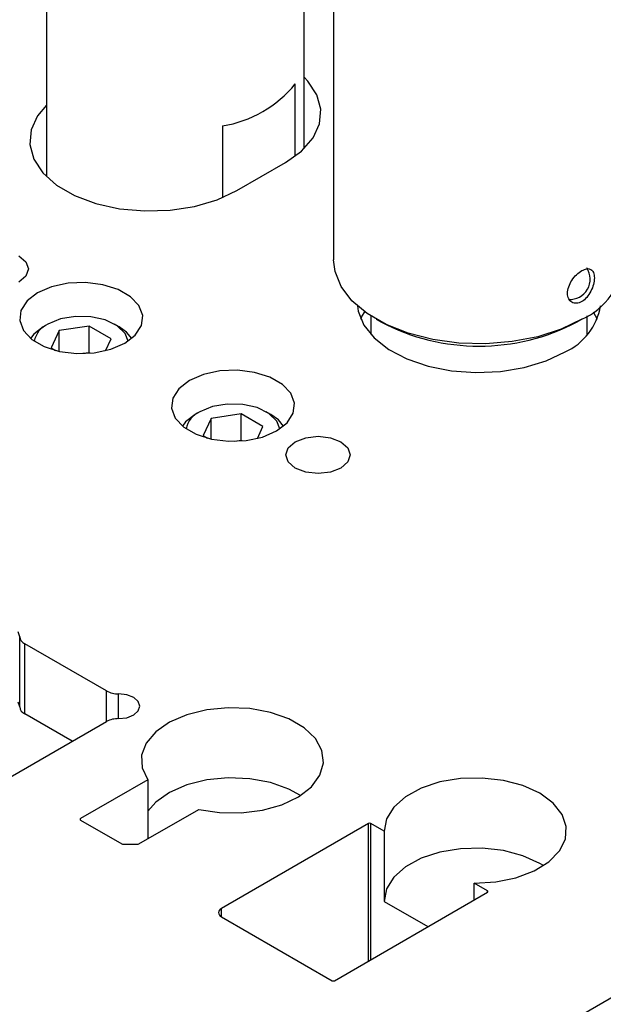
# Model space of a CAD drawing. Header units: inches. Extents: x 1880 to 2363, y -453 to -54.
# Tile 962 of 1056: x 2238.75 to 2240.45, y -428.82 to -425.96. Entities that reach past the tile are written whole.
import ezdxf

# ---------------------------------------------------------------- set-up
doc = ezdxf.new("R2010")
doc.units = ezdxf.units.IN
doc.header["$LTSCALE"] = 0.5
doc.header["$MEASUREMENT"] = 0
doc.layers.add('ST1-M-S', color=193, linetype='Continuous')
doc.layers.add('SVE-M-S', color=8, linetype='Continuous')

msp = doc.modelspace()

# ---------------------------------------------------------------- linework, layer by layer
at = {"layer": 'ST1-M-S', "linetype": 'Continuous', "lineweight": 25}
for p, q in [((2239.59068, -426.13529), (2239.58, -426.12408)), ((2239.61716, -426.17512), (2239.59068, -426.13529)), ((2239.62872, -426.21726), (2239.61716, -426.17512)), ((2238.83, -426.20572), (2238.80426, -426.23645)), ((2238.80426, -426.23645), (2238.78514, -426.27766)), ((2239.62485, -426.25986), (2239.62872, -426.21726)), ((2239.60573, -426.30107), (2239.62485, -426.25986)), ((2238.78514, -426.27766), (2238.78127, -426.32026)), ((2239.57218, -426.33908), (2239.60573, -426.30107)), ((2238.78127, -426.32026), (2238.79283, -426.3624)), ((2239.52567, -426.37224), (2239.57218, -426.33908)), ((2238.79283, -426.3624), (2238.81931, -426.40223)), ((2239.38425, -426.45388), (2239.52567, -426.37224)), ((2238.81931, -426.40223), (2238.85956, -426.43801)), ((2238.85956, -426.43801), (2238.91182, -426.46817)), ((2238.91182, -426.46817), (2238.9738, -426.49141)), ((2239.32681, -426.48073), (2239.38425, -426.45388)), ((2238.9738, -426.49141), (2239.04279, -426.5067)), ((2239.18958, -426.51114), (2239.26097, -426.5001)), ((2239.26097, -426.5001), (2239.32681, -426.48073)), ((2239.04279, -426.5067), (2239.11578, -426.51337)), ((2239.11578, -426.51337), (2239.18958, -426.51114)), ((2238.7498, -426.6438), (2238.77012, -426.66136)), ((2238.77012, -426.66136), (2238.77725, -426.68207)), ((2238.77012, -426.70278), (2238.7498, -426.72034)), ((2238.77725, -426.68207), (2238.77012, -426.70278)), ((2238.89284, -426.72368), (2238.84497, -426.73399)), ((2238.9438, -426.72158), (2238.89284, -426.72368)), ((2238.99372, -426.72785), (2238.9438, -426.72158)), ((2239.03856, -426.74198), (2238.99372, -426.72785)), ((2238.80407, -426.75166), (2238.77345, -426.77528)), ((2238.84497, -426.73399), (2238.80407, -426.75166)), ((2239.07469, -426.76284), (2239.03856, -426.74198)), ((2238.77345, -426.77528), (2238.75559, -426.80291)), ((2239.09917, -426.78872), (2239.07469, -426.76284)), ((2239.11003, -426.81755), (2239.09917, -426.78872)), ((2239.73502, -426.7896), (2239.73739, -426.80486)), ((2238.75559, -426.80291), (2238.75195, -426.83233)), ((2239.10639, -426.84696), (2239.11003, -426.81755)), ((2239.73739, -426.80486), (2239.75359, -426.84517)), ((2238.75195, -426.83233), (2238.76281, -426.86115)), ((2239.08853, -426.8746), (2239.10639, -426.84696)), ((2239.75359, -426.84517), (2239.78353, -426.88278)), ((2238.76281, -426.86115), (2238.78729, -426.88704)), ((2239.05792, -426.89821), (2239.08853, -426.8746)), ((2238.78729, -426.88704), (2238.82342, -426.90789)), ((2239.01702, -426.91589), (2239.05792, -426.89821)), ((2239.78353, -426.88278), (2239.82596, -426.91614)), ((2238.82342, -426.90789), (2238.86826, -426.92203)), ((2238.86826, -426.92203), (2238.91819, -426.9283)), ((2238.91819, -426.9283), (2238.96915, -426.92619)), ((2238.96915, -426.92619), (2239.01702, -426.91589)), ((2239.82596, -426.91614), (2239.87916, -426.94389)), ((2240.28386, -426.94981), (2240.33943, -426.92365)), ((2239.87916, -426.94389), (2239.94094, -426.96488)), ((2240.22032, -426.96897), (2240.28386, -426.94981)), ((2239.28691, -426.98912), (2239.24601, -427.00679)), ((2239.33478, -426.97881), (2239.28691, -426.98912)), ((2239.38574, -426.97671), (2239.33478, -426.97881)), ((2239.43566, -426.98298), (2239.38574, -426.97671)), ((2239.4805, -426.99711), (2239.43566, -426.98298)), ((2239.94094, -426.96488), (2240.00878, -426.97827)), ((2240.00878, -426.97827), (2240.0799, -426.9835)), ((2240.0799, -426.9835), (2240.15139, -426.98036)), ((2240.15139, -426.98036), (2240.22032, -426.96897)), ((2239.24601, -427.00679), (2239.21539, -427.0304)), ((2239.51663, -427.01797), (2239.4805, -426.99711)), ((2239.54112, -427.04385), (2239.51663, -427.01797)), ((2239.21539, -427.0304), (2239.19754, -427.05804)), ((2239.55198, -427.07267), (2239.54112, -427.04385)), ((2239.19754, -427.05804), (2239.19389, -427.08746)), ((2239.54833, -427.10209), (2239.55198, -427.07267)), ((2239.19389, -427.08746), (2239.20475, -427.11628)), ((2239.53048, -427.12973), (2239.54833, -427.10209)), ((2239.20475, -427.11628), (2239.22924, -427.14216)), ((2239.49986, -427.15334), (2239.53048, -427.12973)), ((2239.22924, -427.14216), (2239.26536, -427.16302)), ((2239.45896, -427.17101), (2239.49986, -427.15334)), ((2239.26536, -427.16302), (2239.3102, -427.17715)), ((2239.3102, -427.17715), (2239.36013, -427.18342)), ((2239.36013, -427.18342), (2239.41109, -427.18132)), ((2239.41109, -427.18132), (2239.45896, -427.17101)), ((2239.53381, -427.20223), (2239.55413, -427.18467)), ((2239.55413, -427.18467), (2239.58454, -427.17294)), ((2239.58454, -427.17294), (2239.62042, -427.16882)), ((2239.62042, -427.16882), (2239.6563, -427.17294)), ((2239.6563, -427.17294), (2239.68671, -427.18467)), ((2239.68671, -427.18467), (2239.70703, -427.20223)), ((2239.52667, -427.22294), (2239.53381, -427.20223)), ((2239.70703, -427.20223), (2239.71417, -427.22294)), ((2239.53381, -427.24365), (2239.52667, -427.22294)), ((2239.55413, -427.26121), (2239.53381, -427.24365)), ((2239.70703, -427.24365), (2239.68671, -427.26121)), ((2239.71417, -427.22294), (2239.70703, -427.24365)), ((2239.58454, -427.27294), (2239.55413, -427.26121)), ((2239.62042, -427.27706), (2239.58454, -427.27294)), ((2239.6563, -427.27294), (2239.62042, -427.27706)), ((2239.68671, -427.26121), (2239.6563, -427.27294)), ((2238.14434, -430.1467), (2242.74053, -427.49337)), ((2238.75193, -427.75201), (2238.74707, -427.73827)), ((2238.75193, -427.95615), (2238.75193, -427.75201)), ((2239.00474, -427.90975), (2238.76658, -427.77226)), ((2238.76658, -427.9764), (2238.76658, -427.77226)), ((2239.00474, -427.99881), (2239.00474, -427.90975)), ((2239.03981, -427.99036), (2239.03981, -427.9182)), ((2239.06361, -427.92101), (2239.03981, -427.9182)), ((2239.08377, -427.92884), (2239.06361, -427.92101)), ((2239.09723, -427.94052), (2239.08377, -427.92884)), ((2238.75193, -427.95615), (2238.74707, -427.94241)), ((2239.10195, -427.95428), (2239.09723, -427.94052)), ((2239.09723, -427.96804), (2239.10195, -427.95428)), ((2239.35869, -427.9587), (2239.29656, -427.96471)), ((2239.42152, -427.96131), (2239.35869, -427.9587)), ((2239.48152, -427.9724), (2239.42152, -427.96131)), ((2238.90507, -428.05635), (2238.76658, -427.9764)), ((2239.03981, -427.99036), (2239.06361, -427.98756)), ((2239.06361, -427.98756), (2239.08377, -427.97972)), ((2239.08377, -427.97972), (2239.09723, -427.96804)), ((2239.23863, -427.97899), (2239.18817, -428.00076)), ((2239.29656, -427.96471), (2239.23863, -427.97899)), ((2239.5353, -427.99133), (2239.48152, -427.9724)), ((2239.57985, -428.01705), (2239.5353, -427.99133)), ((2238.64283, -428.20774), (2239.00474, -427.99881)), ((2239.18817, -428.00076), (2239.148, -428.02877)), ((2239.61264, -428.04809), (2239.57985, -428.01705)), ((2239.148, -428.02877), (2239.1204, -428.06146)), ((2239.63185, -428.08273), (2239.61264, -428.04809)), ((2239.1204, -428.06146), (2239.10691, -428.09698)), ((2239.10691, -428.09698), (2239.1083, -428.13334)), ((2239.63637, -428.119), (2239.63185, -428.08273)), ((2239.1083, -428.13334), (2239.12449, -428.16848)), ((2239.62597, -428.15487), (2239.63637, -428.119)), ((2239.35869, -428.16284), (2239.29656, -428.16884)), ((2239.42152, -428.16545), (2239.35869, -428.16284)), ((2239.60122, -428.18831), (2239.62597, -428.15487)), ((2240.03547, -428.16464), (2239.97518, -428.17466)), ((2240.09814, -428.16306), (2240.03547, -428.16464)), ((2240.1597, -428.17002), (2240.09814, -428.16306)), ((2239.12449, -428.16848), (2238.92922, -428.28121)), ((2239.12449, -428.16848), (2239.12449, -428.33993)), ((2239.23863, -428.18313), (2239.18817, -428.20489)), ((2239.29656, -428.16884), (2239.23863, -428.18313)), ((2239.48152, -428.17653), (2239.42152, -428.16545)), ((2239.5353, -428.19547), (2239.48152, -428.17653)), ((2239.56352, -428.21744), (2239.60122, -428.18831)), ((2239.92066, -428.19256), (2239.87493, -428.21736)), ((2239.97518, -428.17466), (2239.92066, -428.19256)), ((2240.21672, -428.18512), (2240.1597, -428.17002)), ((2240.26601, -428.20752), (2240.21672, -428.18512)), ((2239.18817, -428.20489), (2239.148, -428.2329)), ((2239.515, -428.24063), (2239.56352, -428.21744)), ((2239.56923, -428.21387), (2239.5353, -428.19547)), ((2239.87493, -428.21736), (2239.84055, -428.24765)), ((2240.30482, -428.23598), (2240.26601, -428.20752)), ((2239.148, -428.2329), (2239.12449, -428.25925)), ((2239.45837, -428.25657), (2239.515, -428.24063)), ((2239.84055, -428.24765), (2239.81945, -428.28175)), ((2240.33098, -428.26889), (2240.30482, -428.23598)), ((2239.09893, -428.35468), (2239.27298, -428.2542)), ((2239.27298, -428.2542), (2239.33386, -428.26355)), ((2239.33386, -428.26355), (2239.39684, -428.26435)), ((2239.39684, -428.26435), (2239.45837, -428.25657)), ((2240.34303, -428.30443), (2240.33098, -428.26889)), ((2238.92922, -428.28529), (2238.92922, -428.28121)), ((2238.92922, -428.28529), (2239.04943, -428.35468)), ((2239.76715, -428.29549), (2239.33935, -428.54246)), ((2239.76715, -428.69553), (2239.76715, -428.29549)), ((2239.81279, -428.31776), (2239.77422, -428.29549)), ((2239.77422, -428.69145), (2239.77422, -428.29549)), ((2239.81945, -428.28175), (2239.81279, -428.31776)), ((2240.3403, -428.34061), (2240.34303, -428.30443)), ((2239.81279, -428.31776), (2239.81279, -428.5219)), ((2239.05297, -428.35553), (2239.09539, -428.35553)), ((2240.32294, -428.37541), (2240.3403, -428.34061)), ((2239.97518, -428.37879), (2239.92066, -428.3967)), ((2240.03547, -428.36877), (2239.97518, -428.37879)), ((2240.09814, -428.3672), (2240.03547, -428.36877)), ((2240.1597, -428.37416), (2240.09814, -428.3672)), ((2240.21672, -428.38926), (2240.1597, -428.37416)), ((2240.26601, -428.41166), (2240.21672, -428.38926)), ((2240.29192, -428.40689), (2240.32294, -428.37541)), ((2239.87493, -428.42149), (2239.84055, -428.45178)), ((2239.92066, -428.3967), (2239.87493, -428.42149)), ((2240.24898, -428.43329), (2240.29192, -428.40689)), ((2240.27634, -428.41797), (2240.26601, -428.41166)), ((2240.19651, -428.45314), (2240.24898, -428.43329)), ((2239.84055, -428.45178), (2239.81945, -428.48589)), ((2240.07505, -428.46916), (2240.13743, -428.46532)), ((2240.11363, -428.49143), (2240.07505, -428.46916)), ((2240.07505, -428.51778), (2240.07505, -428.46916)), ((2240.13743, -428.46532), (2240.19651, -428.45314)), ((2239.66815, -428.75268), (2240.11363, -428.49551)), ((2239.81945, -428.48589), (2239.81279, -428.5219)), ((2240.11363, -428.49551), (2240.11363, -428.49143)), ((2239.81279, -428.5219), (2239.94036, -428.59554)), ((2239.33935, -428.56695), (2239.33935, -428.54246)), ((2239.33935, -428.56695), (2239.66108, -428.75268))]:
    msp.add_line(p, q, dxfattribs=at)
for centre, radius, start, end in [((2240.26389, -426.75861), 0.18151, 294.592, 350.16814), ((2238.77703, -427.74928), 0.02524, 186.21149, 245.5439), ((2239.03861, -427.8462), 0.07202, 241.94229, 270.95325), ((2238.77703, -427.95342), 0.02524, 186.21149, 245.5439), ((2239.03861, -428.06237), 0.07202, 89.04675, 118.05771), ((2238.93, -428.28325), 0.00218, 110.78342, 249.21658), ((2239.77068, -428.30232), 0.00769, 62.60967, 117.39033), ((2239.05282, -428.34831), 0.00721, 241.95976, 271.1441), ((2239.09554, -428.34831), 0.00721, 268.8559, 298.04024), ((2240.11285, -428.49347), 0.00218, 290.78342, 69.21658), ((2239.34399, -428.5547), 0.0131, 110.78342, 249.21658), ((2239.66461, -428.74586), 0.00769, 242.60967, 297.39033)]:
    msp.add_arc(centre, radius, start, end, dxfattribs=at)
at = {"layer": 'SVE-M-S', "linetype": 'Continuous', "lineweight": 25}
for p, q in [((2239.66565, -425.33753), (2239.66565, -426.65557)), ((2238.83, -425.64314), (2238.83, -426.41344)), ((2239.58, -426.3318), (2239.58, -425.64314)), ((2239.55404, -426.35375), (2239.55404, -426.14377)), ((2239.34209, -426.26612), (2239.34209, -426.47467)), ((2239.66971, -426.68932), (2239.66565, -426.65557)), ((2239.68759, -426.73321), (2239.66971, -426.68932)), ((2239.71914, -426.77446), (2239.68759, -426.73321)), ((2239.76327, -426.81165), (2239.71914, -426.77446)), ((2239.74822, -426.82079), (2239.75622, -426.80662)), ((2239.8185, -426.84354), (2239.76327, -426.81165)), ((2240.42153, -426.80662), (2240.43288, -426.82804)), ((2238.8341, -426.84251), (2238.82066, -426.85027)), ((2238.87082, -426.82737), (2238.83412, -426.8425)), ((2238.91405, -426.81995), (2238.87082, -426.82737)), ((2238.95911, -426.82102), (2238.91405, -426.81995)), ((2239.00112, -426.83048), (2238.95911, -426.82102)), ((2239.03553, -426.84731), (2239.00112, -426.83048)), ((2239.04132, -426.85027), (2239.02788, -426.84251)), ((2239.74488, -426.82804), (2239.74822, -426.82079)), ((2239.77392, -426.81877), (2239.77392, -426.87272)), ((2239.78956, -426.8283), (2239.80348, -426.83634)), ((2239.88293, -426.86902), (2239.8185, -426.84354)), ((2240.38815, -426.82833), (2240.32806, -426.85714)), ((2240.37427, -426.83634), (2240.38819, -426.8283)), ((2240.40384, -426.87272), (2240.40384, -426.81877)), ((2238.79307, -426.87186), (2238.78374, -426.8842)), ((2238.82068, -426.85026), (2238.79307, -426.87186)), ((2238.8672, -426.8616), (2238.84385, -426.9119)), ((2238.95434, -426.84812), (2238.8672, -426.8616)), ((2238.8672, -426.9218), (2238.8672, -426.8616)), ((2239.01813, -426.88495), (2238.95434, -426.84812)), ((2238.95434, -426.92569), (2238.95434, -426.84812)), ((2239.05862, -426.86968), (2239.03553, -426.84731)), ((2239.06308, -426.86603), (2239.04132, -426.85027)), ((2239.06756, -426.89218), (2239.05862, -426.86968)), ((2239.07824, -426.8842), (2239.06308, -426.86603)), ((2239.95438, -426.88723), (2239.88293, -426.86902)), ((2240.32806, -426.85714), (2240.25983, -426.87908)), ((2239.00178, -426.92016), (2239.01813, -426.88495)), ((2240.03041, -426.89755), (2239.95438, -426.88723)), ((2240.10842, -426.89963), (2240.03041, -426.89755)), ((2240.18578, -426.8934), (2240.10842, -426.89963)), ((2240.25983, -426.87908), (2240.18578, -426.8934)), ((2238.84385, -426.9119), (2238.85654, -426.91923)), ((2238.95434, -426.92569), (2238.93608, -426.92852)), ((2238.95736, -426.92744), (2238.95434, -426.92569)), ((2239.35599, -427.07507), (2239.31276, -427.0825)), ((2239.40105, -427.07615), (2239.35599, -427.07507)), ((2239.44306, -427.08561), (2239.40105, -427.07615)), ((2239.27604, -427.09764), (2239.26261, -427.1054)), ((2239.31276, -427.0825), (2239.27606, -427.09763)), ((2239.39628, -427.10325), (2239.30914, -427.11673)), ((2239.46007, -427.14008), (2239.39628, -427.10325)), ((2239.39628, -427.18082), (2239.39628, -427.10325)), ((2239.47748, -427.10244), (2239.44306, -427.08561)), ((2239.48326, -427.1054), (2239.46982, -427.09764)), ((2239.50056, -427.1248), (2239.47748, -427.10244)), ((2239.23501, -427.12699), (2239.22569, -427.13933)), ((2239.26262, -427.10539), (2239.23501, -427.12699)), ((2239.30914, -427.11673), (2239.2858, -427.16703)), ((2239.30914, -427.17692), (2239.30914, -427.11673)), ((2239.50502, -427.12115), (2239.48326, -427.1054)), ((2239.50951, -427.14731), (2239.50056, -427.1248)), ((2239.52018, -427.13933), (2239.50502, -427.12115)), ((2239.44373, -427.17529), (2239.46007, -427.14008)), ((2239.2858, -427.16703), (2239.29848, -427.17435)), ((2239.39628, -427.18082), (2239.37802, -427.18365)), ((2239.3993, -427.18256), (2239.39628, -427.18082))]:
    msp.add_line(p, q, dxfattribs=at)
for centre, radius, start, end in [((2239.28603, -425.92426), 0.34643, 279.31311, 320.68151), ((2240.30237, -426.63593), 0.21066, 294.02892, 354.65094), ((2240.35335, -426.7118), 0.05906, 266.42327, 33.56852), ((2238.86137, -426.90498), 0.06816, 113.56553, 169.17798), ((2240.08888, -426.29254), 0.61415, 242.3089, 297.68572), ((2239.30331, -427.16011), 0.06816, 113.56553, 169.17798)]:
    msp.add_arc(centre, radius, start, end, dxfattribs=at)
msp.add_open_spline([(2240.38815, -426.68688), (2240.38296, -426.69046), (2240.37259, -426.69762), (2240.3586, -426.7149), (2240.34894, -426.73418), (2240.34547, -426.75342), (2240.34893, -426.76958), (2240.35859, -426.78012), (2240.37253, -426.78323), (2240.38826, -426.77816), (2240.40317, -426.76557), (2240.41513, -426.74752), (2240.4228, -426.72699), (2240.42545, -426.7073), (2240.42283, -426.69158), (2240.41517, -426.68228), (2240.40325, -426.67993), (2240.39319, -426.68456), (2240.38815, -426.68688)], degree=3, knots=[0, 0, 0, 0, 0.062486, 0.1249819, 0.1874706, 0.2499488, 0.3124372, 0.3749358, 0.4374251, 0.4999039, 0.5623916, 0.6248896, 0.6873781, 0.7498573, 0.8123459, 0.8748441, 0.9373155, 1, 1, 1, 1], dxfattribs=at)

doc.saveas('drawing.dxf')
